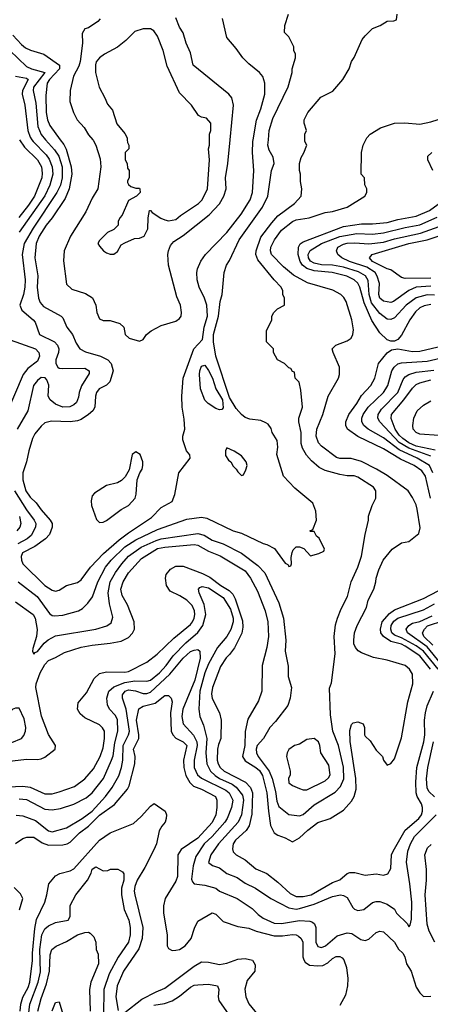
# Model space of a CAD drawing. Header units: inches. Extents: x 1793402 to 1900366, y 320852 to 470679.
# Tile 361 of 604: x 1847093 to 1849347, y 425248 to 430659. Entities that reach past the tile are written whole.
import ezdxf

# ---------------------------------------------------------------- set-up
doc = ezdxf.new("R2010")
doc.units = ezdxf.units.IN
doc.header["$MEASUREMENT"] = 0
doc.layers.add('B8442', color=7, linetype='Continuous')
doc.layers.add('B8443', color=7, linetype='Continuous')

msp = doc.modelspace()

# ---------------------------------------------------------------- linework, layer by layer
at = {"layer": 'B8442', "color": 4}
for points, elevation in [([(1846990, 426579.3), (1847130, 426595.5), (1847190, 426594), (1847210, 426597.3), (1847230, 426607.3), (1847288, 426650), (1847288.7, 426670), (1847251.5, 426731.5), (1847212.7, 426832.7), (1847182, 426990), (1847183.7, 427010), (1847204.5, 427070), (1847230, 427116), (1847250, 427138.8), (1847290, 427154), (1847338, 427182), (1847429.7, 427210.3), (1847490, 427222.4), (1847590, 427232.7), (1847650, 427243.8), (1847690, 427264), (1847711.7, 427288.3), (1847722.7, 427310), (1847720.9, 427350), (1847683.9, 427443.9), (1847654.9, 427494.9), (1847647.8, 427530), (1847661.6, 427570), (1847690, 427619.1), (1847762.2, 427697.8), (1847850, 427752.7), (1847890, 427761.5), (1848050, 427774.6), (1848071.3, 427771.3), (1848130, 427739.5), (1848193.7, 427713.7), (1848330.5, 427630), (1848360.5, 427590), (1848398.7, 427518.7), (1848441.3, 427410), (1848454.9, 427350), (1848459.3, 427270), (1848450.6, 427210), (1848424.9, 427110), (1848422.8, 426970), (1848404.5, 426915.5), (1848345.1, 426814.9), (1848331.5, 426748.5), (1848328.8, 426670), (1848316.4, 426610), (1848330, 426586), (1848390, 426550.3), (1848410, 426533.1), (1848426, 426506), (1848450.2, 426410), (1848458, 426310), (1848470.3, 426230.3), (1848490, 426190.8), (1848510, 426177.3), (1848550, 426162.8), (1848590, 426141), (1848630, 426164), (1848674.9, 426205.1), (1848730, 426246.8), (1848798, 426270), (1848870, 426316), (1848914.5, 426365.5), (1848930, 426391.3), (1848940.5, 426430), (1848938.3, 426490), (1848907.6, 426692.4), (1848906.3, 426753.7), (1848914.6, 426785.4), (1848924.7, 426795.3), (1848950, 426801), (1848978, 426790), (1848986, 426770), (1848986, 426730), (1848990, 426722), (1849016.8, 426696.8), (1849050, 426644.7), (1849084.7, 426610), (1849091.3, 426590), (1849110, 426562), (1849130, 426571.3), (1849150, 426598), (1849190, 426712), (1849223.6, 426910), (1849251.5, 427010), (1849250, 427062), (1849233.6, 427090), (1849209, 427110), (1849110, 427139.6), (1849035.1, 427155.1), (1848970, 427179.3), (1848951.6, 427191.6), (1848936, 427210), (1848927, 427230), (1848927, 427250), (1848931.8, 427290), (1848945.1, 427330), (1848997, 427430), (1849006.6, 427470), (1849037.2, 427530), (1849049.2, 427570), (1849049.5, 427590.5), (1849064.1, 427635.9), (1849089, 427690), (1849138, 427750), (1849190, 427784.7), (1849230, 427792), (1849284, 427836), (1849292.5, 427867.5), (1849276.2, 427970), (1849270, 427994), (1849250, 428034), (1849226, 428070), (1849110, 428155.1), (1849052.7, 428190), (1848970, 428231.3), (1848912.5, 428247.5), (1848850, 428247.8), (1848833, 428253), (1848750, 428316.2), (1848733.9, 428333.9), (1848720.5, 428370), (1848724.2, 428410), (1848756.9, 428490), (1848786.6, 428590), (1848843.7, 428690), (1848849.5, 428710), (1848849.3, 428750), (1848813.2, 428830), (1848808.7, 428850), (1848828, 428870), (1848890, 428894), (1848912.7, 428910), (1848922.7, 428930), (1848924.8, 428955.2), (1848916.3, 429010), (1848884.7, 429110), (1848872.9, 429132.9), (1848857, 429150), (1848813, 429173), (1848673.4, 429213.4), (1848595.5, 429255.5), (1848541.8, 429301.8), (1848476.2, 429370), (1848469.6, 429390), (1848471.8, 429410), (1848491.8, 429450), (1848530, 429503), (1848590, 429550.3), (1848610, 429560.3), (1848682, 429570), (1848770, 429600.4), (1848810, 429605.3), (1848890, 429628.7), (1848988, 429690), (1848998, 429710), (1848998, 429730), (1848987.3, 429752.7), (1848986, 429790), (1848968, 429810), (1848968.7, 429930), (1848978, 429970), (1848993, 430000)], 344), ([(1847070, 427460.5), (1847166.8, 427390), (1847178, 427370), (1847188.2, 427308.2), (1847184.4, 427270), (1847164, 427204), (1847162.8, 427190), (1847170, 427172), (1847178, 427182), (1847190, 427186.8), (1847226.2, 427233.8), (1847248.2, 427251.8), (1847290, 427273), (1847510, 427310.5), (1847571.7, 427328.3), (1847594.8, 427345.2), (1847604.7, 427375.3), (1847585.1, 427450), (1847578, 427510), (1847589.7, 427570), (1847618.4, 427621.6), (1847653.6, 427670), (1847690, 427710.4), (1847759.8, 427760.2), (1847841.8, 427798.2), (1847870, 427806.7), (1848070, 427835.3), (1848106, 427826), (1848150, 427799.3), (1848210, 427778.4), (1848310, 427728.2), (1848399.6, 427659.6), (1848439.5, 427619.5), (1848515.3, 427455.3), (1848540.5, 427370), (1848554.8, 427250), (1848550.8, 427190), (1848566.4, 427106.4), (1848566.8, 427050), (1848586, 426990), (1848578, 426930), (1848564.7, 426890), (1848497.5, 426802.5), (1848466.8, 426770), (1848431, 426710), (1848396, 426670), (1848390.7, 426650), (1848393, 426630), (1848401.6, 426610), (1848462, 426530), (1848479.3, 426490), (1848498, 426418), (1848504.4, 426364.4), (1848515.9, 426335.9), (1848570, 426291), (1848630, 426284.9), (1848650, 426290.7), (1848710, 426344), (1848825.1, 426414.9), (1848853.9, 426446.1), (1848872.8, 426487.2), (1848871, 426551), (1848842.9, 426670), (1848812.3, 426750), (1848800.1, 426840.1), (1848793.6, 426986.4), (1848804, 427016), (1848824.7, 427175.3), (1848819.5, 427270), (1848827, 427333), (1848837.2, 427370), (1848857.5, 427422.5), (1848893.2, 427490), (1848913.2, 427570), (1848950, 427651.3), (1848970, 427712), (1848989.3, 427830.7), (1849008.7, 427910), (1849008.9, 427931.1), (1849028, 427990), (1849048, 428030), (1849048, 428070), (1849035.3, 428090), (1848950, 428146), (1848930, 428152.7), (1848890, 428152.7), (1848850, 428160.9), (1848770, 428182.7), (1848738, 428198), (1848694.8, 428234.8), (1848667, 428267), (1848645.1, 428305.1), (1848638, 428330), (1848638.4, 428390), (1848626, 428450), (1848626, 428470), (1848645.2, 428530), (1848636.4, 428623.6), (1848627.3, 428667.3), (1848606, 428690), (1848602, 428722), (1848590, 428726), (1848582, 428742), (1848570, 428746), (1848546, 428770), (1848508, 428790), (1848486, 428830), (1848486, 428850), (1848448, 428890), (1848448.7, 428950), (1848478, 429010), (1848478, 429030), (1848488.9, 429051.1), (1848508.9, 429071.1), (1848546, 429090), (1848546, 429130), (1848538, 429150), (1848538, 429170), (1848528, 429190), (1848489.3, 429229.3), (1848399.6, 429339.6), (1848389.5, 429370), (1848391.8, 429390), (1848416.1, 429463.9), (1848477.1, 429542.9), (1848510, 429580.7), (1848602, 429650), (1848638, 429690), (1848642, 429730), (1848635.3, 429770), (1848635.3, 429810), (1848628.9, 429831.1), (1848628.7, 429870), (1848638, 429902), (1848652.9, 429927.1), (1848668.7, 429970), (1848658, 429990), (1848658, 430000)], 348), ([(1847234.5, 430000), (1847283.7, 429943.7), (1847307.2, 429910), (1847324.9, 429850), (1847326.3, 429790), (1847316, 429750), (1847296.5, 429710), (1847165.7, 429514.3), (1847117.6, 429430), (1847105.3, 429370), (1847122.4, 429230), (1847121.3, 429190), (1847114, 429150), (1847094, 429090), (1847103.8, 429063.8), (1847166.8, 429010), (1847176.7, 428996.7), (1847201, 428930), (1847282.8, 428890), (1847300.5, 428870), (1847308, 428850), (1847305.5, 428830), (1847290.7, 428790), (1847290.7, 428770.7), (1847301, 428750), (1847310, 428744), (1847330, 428742), (1847450, 428744), (1847474.8, 428730), (1847474.4, 428714.4), (1847432.2, 428647.8), (1847419.3, 428610), (1847415.8, 428584.2), (1847403.8, 428556.2), (1847390, 428542.7), (1847368.1, 428531.9), (1847328.7, 428530), (1847290, 428547.3), (1847259.3, 428570), (1847249.4, 428590), (1847251.6, 428651.6), (1847240.9, 428680.9), (1847231.9, 428691.9), (1847210, 428692.7), (1847190, 428677.2), (1847168.2, 428650), (1847136.3, 428510), (1847079.3, 428410)], 352), ([(1847084, 427570), (1847188.8, 427488.8), (1847256.8, 427396.8), (1847270, 427386), (1847283.5, 427383.5), (1847330, 427387.3), (1847415.3, 427410), (1847436.6, 427423.4), (1847467.2, 427452.8), (1847491.4, 427488.6), (1847521.6, 427570), (1847564.2, 427650), (1847595.6, 427690), (1847670, 427762.6), (1847730, 427801.7), (1847850, 427857), (1848010, 427914), (1848090, 427924.9), (1848119.3, 427919.3), (1848264.7, 427850), (1848310, 427837.3), (1848430, 427781), (1848450, 427776), (1848492.5, 427752.5), (1848550, 427672), (1848564.7, 427664.7), (1848570, 427654), (1848582, 427658), (1848586, 427670), (1848583.1, 427703.1), (1848589.1, 427730.9), (1848594.6, 427745.4), (1848610, 427762), (1848630, 427762), (1848652.7, 427752.7), (1848690, 427714), (1848734.6, 427725.4), (1848762, 427738), (1848766, 427750), (1848738, 427810), (1848722, 427822), (1848710, 427846), (1848690, 427846), (1848686, 427850), (1848702, 427858), (1848722, 427910), (1848718, 427958), (1848703.1, 428003.1), (1848604.1, 428084.1), (1848542, 428150), (1848505.2, 428270), (1848509.3, 428310), (1848506, 428346), (1848479, 428390), (1848473.2, 428413.2), (1848456.5, 428436.5), (1848444.7, 428444.7), (1848416, 428456), (1848356, 428464), (1848330, 428473.2), (1848310, 428489.2), (1848282, 428522), (1848244.1, 428584.1), (1848169.8, 428809.8), (1848157.7, 428890), (1848156.3, 428930), (1848184.2, 429030), (1848193.2, 429110), (1848204, 429150), (1848215.3, 429270), (1848228.7, 429310), (1848244.7, 429335.3), (1848298, 429450), (1848426.6, 429630), (1848454.5, 429690), (1848475.1, 429830), (1848489.4, 429870), (1848484.8, 429904.8), (1848462.5, 429942.5), (1848455.1, 429970), (1848458, 430000)], 352), ([(1847091.3, 430000), (1847118.2, 429958.2), (1847190.4, 429890), (1847212, 429850), (1847216.7, 429816.7), (1847214.9, 429790), (1847174, 429690), (1847140.4, 429639.6), (1847087.1, 429572.9)], 344), ([(1847159.8, 430000), (1847166.7, 429990), (1847237.4, 429917.4), (1847253.8, 429893.8), (1847271.5, 429850), (1847274.3, 429810), (1847257.4, 429750), (1847230, 429692), (1847090, 429491.8)], 348), ([(1847315.5, 430000), (1847334.5, 429974.5), (1847348.1, 429948.1), (1847375.2, 429850), (1847379.6, 429810), (1847363.6, 429730), (1847342.6, 429677.4), (1847270.2, 429569.8), (1847237.6, 429530), (1847200.3, 429470), (1847182.6, 429430), (1847176.5, 429350), (1847191.9, 429251.9), (1847188.7, 429190), (1847194.9, 429130), (1847205.5, 429105.5), (1847223.9, 429083.9), (1847321, 429030), (1847330, 429021), (1847350.6, 428970), (1847383, 428930), (1847401.7, 428881.7), (1847422.8, 428850), (1847454, 428834), (1847536, 428810), (1847577.3, 428790), (1847595.5, 428770), (1847606, 428730), (1847587.3, 428670), (1847568.5, 428651.5), (1847528.7, 428631.3), (1847513.4, 428610), (1847508, 428590), (1847504.9, 428530), (1847494, 428510), (1847470.7, 428490), (1847430, 428462), (1847410, 428455.1), (1847370, 428449.2), (1847267.3, 428452.7), (1847230, 428444), (1847210, 428425.2), (1847176.1, 428383.9), (1847162, 428358), (1847142, 428290), (1847130.3, 428229.7), (1847110.4, 428170), (1847110.4, 428130), (1847127, 428070), (1847150, 428034.9), (1847183.8, 428003.8), (1847210, 427965.5), (1847259.1, 427910), (1847270.5, 427890), (1847270.5, 427870), (1847255.5, 427830), (1847234.3, 427805.7), (1847175.6, 427764.4), (1847108.2, 427730), (1847100.4, 427710), (1847103.1, 427690), (1847110.5, 427670), (1847230, 427550.5), (1847270, 427524.9), (1847290, 427519.1), (1847310, 427524.9), (1847350, 427550.5), (1847410, 427566), (1847430, 427581), (1847482, 427650), (1847553.3, 427726.7), (1847638.6, 427801.4), (1847690, 427840.3), (1847816.9, 427923.1), (1847870, 427978.8), (1847930, 428012), (1847945.2, 428050), (1847966, 428170), (1848028, 428250), (1848027.3, 428267.3), (1848008, 428290), (1847989.2, 428350), (1847989.2, 428370), (1847999, 428410), (1847996, 428464), (1847985.1, 428530), (1847982.9, 428590), (1847989.6, 428690), (1848048, 428850), (1848097.2, 428902.8), (1848106, 428970), (1848123.5, 429030), (1848119.7, 429090), (1848107.8, 429130), (1848078.7, 429190), (1848067.8, 429230), (1848065.6, 429270), (1848069.6, 429290), (1848086.7, 429333.3), (1848112.3, 429370), (1848229.7, 429490.3), (1848309.6, 429590), (1848357.6, 429670), (1848371.6, 429710), (1848378.4, 429830), (1848371.5, 429930), (1848373.3, 429990), (1848375, 430000)], 356), ([(1847493.8, 430000), (1847496.7, 429996.7), (1847510.5, 429970.5), (1847535.2, 429895.2), (1847538, 429850), (1847520.7, 429730), (1847490, 429679), (1847456.2, 429603.8), (1847370.6, 429470), (1847336.3, 429390), (1847333.7, 429333.7), (1847350, 429206), (1847378.8, 429178.8), (1847454.7, 429154.7), (1847491.8, 429131.8), (1847510.3, 429090.3), (1847515.5, 429050), (1847530, 429016), (1847550, 429007.3), (1847590, 429006.8), (1847642, 428990), (1847664.7, 428970), (1847672, 428930), (1847694, 428910), (1847750, 428892), (1847770, 428902), (1847788, 428930), (1847815.3, 428950), (1847870, 428978), (1847950, 429002), (1847970, 429017.3), (1847978.4, 429030), (1847981.3, 429050), (1847976, 429090), (1847956.1, 429136.1), (1847909.5, 429310), (1847905.2, 429370), (1847909.2, 429390), (1847920.7, 429419.3), (1847939.5, 429440.5), (1847990, 429473), (1848132.1, 429587.9), (1848190, 429648), (1848213.3, 429690), (1848225.6, 429730), (1848223, 429790), (1848236.3, 429870), (1848248.8, 430000)], 364), ([(1847683, 430000), (1847684.7, 429984.7), (1847691.3, 429970), (1847691.3, 429950), (1847672, 429930), (1847672, 429890), (1847682, 429870), (1847683.6, 429843.6), (1847694, 429830), (1847694, 429790), (1847685.4, 429774.6), (1847685.4, 429765.4), (1847690, 429754), (1847703.6, 429743.6), (1847730, 429734), (1847750, 429734), (1847752.7, 429727.3), (1847754, 429710), (1847734, 429690), (1847690, 429666), (1847655.3, 429584.7), (1847642, 429570), (1847634, 429550), (1847634, 429530), (1847610, 429506), (1847574, 429490), (1847530, 429446), (1847522, 429430), (1847530, 429414), (1847552, 429390), (1847570, 429378), (1847590, 429371.3), (1847610, 429371.3), (1847630, 429384.7), (1847650, 429422), (1847670, 429434), (1847723.1, 429456.9), (1847750, 429458), (1847775.3, 429470), (1847795.3, 429510), (1847797.2, 429570), (1847806, 429610), (1847810, 429611.3), (1847819.6, 429599.6), (1847867.9, 429567.9), (1847890, 429558.8), (1847910, 429554.8), (1847950, 429561), (1847976, 429584), (1848074, 429650), (1848094, 429670), (1848124, 429730), (1848135.3, 429890), (1848129, 429950), (1848134, 429970), (1848134.7, 430000)], 368), ([(1849360.5, 429830), (1849333.2, 429890), (1849334, 429910), (1849355.3, 429930)], 336), ([(1849350, 429094.3), (1849313, 429087), (1849290, 429076.9), (1849265.9, 429054.1), (1849234.4, 429010), (1849190, 428925.2), (1849170, 428901.2), (1849150, 428892.7), (1849130, 428892.7), (1849110, 428899.3), (1849070, 428938), (1849027.2, 429007.2), (1848984.1, 429104.1), (1848961, 429190), (1848950, 429211.6), (1848929.8, 429229.8), (1848889.2, 429250), (1848808.7, 429270), (1848710, 429278.5), (1848670, 429292.8), (1848646.4, 429310), (1848633.1, 429330), (1848621.8, 429370), (1848623.5, 429410), (1848632.9, 429427.1), (1848650, 429439.6), (1848870, 429522.7), (1848970, 429538.3), (1849030, 429537.4), (1849110, 429544.9), (1849170, 429560.9), (1849270, 429578.9), (1849343.7, 429610), (1849390, 429646.4)], 336), ([(1849370, 429146.2), (1849330, 429147.3), (1849270, 429131.2), (1849214.9, 429090), (1849150, 429020.9), (1849130, 429012.3), (1849110, 429014.5), (1849070, 429044.5), (1849023.7, 429103.7), (1849010.8, 429150), (1849006.4, 429226.4), (1848991.6, 429251.6), (1848953.1, 429273.1), (1848870, 429298.8), (1848810, 429310.9), (1848750, 429312.6), (1848710, 429321.3), (1848690, 429332.7), (1848678.4, 429350), (1848676.2, 429370), (1848688.6, 429391.4), (1848749.5, 429430), (1848850, 429467.3), (1848944.6, 429484.6), (1849030, 429480.3), (1849090, 429487.7), (1849210, 429517.7), (1849290, 429531.5), (1849385.2, 429574.8)], 332), ([(1849350, 429194.2), (1849270, 429189.7), (1849229.2, 429170.8), (1849144.7, 429110), (1849130, 429105.1), (1849090, 429112.7), (1849069.6, 429130), (1849065.1, 429150), (1849067.8, 429210), (1849055.8, 429250), (1849044.7, 429270), (1848999, 429299), (1848903.7, 429330), (1848860.9, 429350), (1848839.3, 429370), (1848832.7, 429390), (1848839.3, 429410), (1848870, 429426.4), (1848890, 429431.5), (1848933.9, 429433.9), (1849010, 429427.6), (1849090, 429437.7), (1849150, 429455.2), (1849294.2, 429485.8), (1849396.4, 429523.6)], 328), ([(1849350, 429238.2), (1849210, 429237.6), (1849190, 429242), (1849130, 429285.2), (1849110, 429289.5), (1849029.5, 429330), (1849012.7, 429350), (1849028.7, 429370), (1849230, 429429.1), (1849329.8, 429450.2), (1849390, 429470.2)], 324), ([(1847039.9, 428899.9), (1847178.8, 428850), (1847198, 428830), (1847201.6, 428810), (1847190, 428782.7), (1847137.2, 428742.8), (1847112.4, 428710), (1847021.8, 428498.2)], 348), ([(1849349.2, 428029.2), (1849321.5, 428150), (1849300.5, 428180.5), (1849259.5, 428210), (1849183.5, 428243.5), (1849090, 428300.5), (1848949.8, 428369.8), (1848892.3, 428410), (1848882.9, 428430), (1848884.2, 428450), (1848899.7, 428490), (1848944.2, 428550), (1848970, 428594), (1849020.9, 428650), (1849042, 428690), (1849062.4, 428770), (1849110, 428828), (1849135.1, 428844.9), (1849169, 428851), (1849250, 428835.3), (1849290, 428837), (1849390, 428862.4)], 336), ([(1849362, 428170), (1849342.4, 428210), (1849276.2, 428250), (1849176.5, 428296.5), (1849090, 428361.3), (1849006.6, 428410), (1848982, 428430), (1848971.8, 428450), (1848971.8, 428470), (1848979.6, 428490), (1849005.6, 428530), (1849089.6, 428610), (1849103.6, 428630), (1849115.1, 428650), (1849136.2, 428730), (1849149.7, 428750.3), (1849170, 428768), (1849190, 428774), (1849330, 428782.3), (1849450, 428810.3)], 332), ([(1849350, 428260.4), (1849230, 428304.2), (1849176.8, 428336.8), (1849069.6, 428450), (1849059.6, 428470), (1849061.6, 428490), (1849080.1, 428519.9), (1849169.6, 428610), (1849198.6, 428681.4), (1849210, 428696.3), (1849230, 428710.4), (1849270, 428722.6), (1849366.1, 428733.9)], 328), ([(1849374.4, 428294.4), (1849270, 428316.3), (1849230, 428334.5), (1849197.1, 428357.1), (1849177, 428377), (1849154.6, 428410), (1849131.8, 428468.2), (1849133.6, 428490), (1849202.6, 428570), (1849250, 428634.9), (1849270, 428654), (1849290, 428663.7), (1849350, 428680.2)], 324), ([(1849393.5, 428373.5), (1849290, 428382), (1849269.6, 428390), (1849254, 428410), (1849251.8, 428430), (1849256.9, 428470), (1849275.6, 428510), (1849310, 428540.3), (1849350, 428564.6)], 316), ([(1847063.1, 428070), (1847130, 427965.5), (1847172.7, 427910), (1847180.4, 427890), (1847179.5, 427870), (1847155.5, 427824.5), (1847133.3, 427806.7), (1847081.7, 427778.3)], 352), ([(1847091.7, 427930), (1847099.5, 427890), (1847093, 427870), (1847076.3, 427850)], 348), ([(1847030, 426444.2), (1847110, 426447.2), (1847150, 426441.1), (1847230, 426404.4), (1847270, 426406), (1847310, 426415.8), (1847393.9, 426446.1), (1847450, 426487.7), (1847497.7, 426542.3), (1847533.6, 426610), (1847550, 426658), (1847558.7, 426710), (1847557.6, 426750), (1847547.9, 426767.9), (1847530, 426783.7), (1847450, 426823.7), (1847424.4, 426844.4), (1847409.4, 426870), (1847414.2, 426905.8), (1847460.1, 426959.9), (1847501, 427039), (1847530, 427067.3), (1847570, 427075.5), (1847670, 427073), (1847690, 427078), (1847790, 427128), (1847848.2, 427171.8), (1847939.3, 427260.7), (1848030, 427336.3), (1848040.7, 427350), (1848051.3, 427370), (1848054.7, 427390), (1848053.3, 427410), (1848039.5, 427439.5), (1848010, 427469.5), (1847972.7, 427492.7), (1847918, 427518), (1847899.5, 427550), (1847894, 427590), (1847896.2, 427610), (1847920.1, 427639.9), (1847950, 427656.5), (1847990, 427656.5), (1848096.7, 427616.7), (1848135.9, 427595.9), (1848196.4, 427550), (1848242.2, 427522.2), (1848262.2, 427502.2), (1848276.7, 427476.7), (1848316.7, 427356.7), (1848318.3, 427321.7), (1848312.8, 427287.2), (1848271.9, 427208.1), (1848244.9, 427170), (1848226.7, 427153.3), (1848195.2, 427104.8), (1848150.4, 426990), (1848145.7, 426954.3), (1848149, 426929), (1848190.4, 426850), (1848199.3, 426810), (1848197.1, 426710), (1848183.6, 426676.4), (1848179.5, 426650), (1848177.4, 426590), (1848182.6, 426570), (1848194, 426550), (1848215.5, 426530), (1848332.7, 426470), (1848360.2, 426440.2), (1848371.4, 426410), (1848366.6, 426293.4), (1848353.4, 426230), (1848335.6, 426204.4), (1848278, 426150), (1848265.5, 426130), (1848262, 426102), (1848265.5, 426085.5), (1848281, 426070), (1848330, 426042), (1848390, 425993.4), (1848450, 425967.7), (1848510, 425920.5), (1848578, 425858), (1848610, 425840.3), (1848650, 425840.3), (1848692.7, 425850), (1848810, 425917.1), (1848850, 425933.4), (1848890, 425967.3), (1848906.3, 425973.7), (1848932.4, 425972.4), (1848990, 425958.8), (1849050, 425966), (1849090, 425958), (1849114.6, 425965.4), (1849130, 425994), (1849135.1, 426070), (1849143.7, 426090), (1849210, 426205.5), (1849284.5, 426270), (1849298.4, 426290), (1849305.1, 426310), (1849305.1, 426330), (1849298.4, 426350), (1849275.6, 426390), (1849269.7, 426410), (1849268.3, 426470), (1849274, 426550), (1849312.6, 426690), (1849317.3, 426730), (1849315.1, 426810), (1849320.3, 426850), (1849330.8, 426889.2), (1849364.7, 426970)], 336), ([(1847090, 426377.6), (1847130, 426374.4), (1847230, 426321.6), (1847270, 426318), (1847315.9, 426324.1), (1847390, 426348.2), (1847456.6, 426383.4), (1847490, 426410.6), (1847553.6, 426490), (1847597.4, 426590), (1847606, 426614), (1847615.3, 426684.7), (1847631.5, 426750), (1847630, 426814), (1847617.4, 426837.4), (1847585.2, 426870), (1847574.5, 426894.5), (1847571.8, 426930), (1847582.9, 426970), (1847610, 426994), (1847670, 427016.9), (1847725.5, 427025.5), (1847790, 427023.7), (1847810, 427030.4), (1847859.6, 427070), (1847896.3, 427110), (1847935.8, 427164.2), (1848004.2, 427235.8), (1848070, 427292.4), (1848097.4, 427330), (1848114.7, 427390), (1848105.6, 427445.6), (1848079, 427510), (1848075.3, 427530), (1848081.2, 427538.8), (1848094.6, 427545.4), (1848130, 427537.1), (1848210, 427484), (1848250, 427419.1), (1848265.7, 427370), (1848265.7, 427350), (1848252.3, 427307.7), (1848230.2, 427269.8), (1848178.9, 427210), (1848130, 427119.3), (1848110, 427069.2), (1848082, 426970), (1848076.4, 426870), (1848082.4, 426830), (1848101.7, 426781.7), (1848120.3, 426710), (1848115.3, 426630), (1848119.5, 426570), (1848139.5, 426530), (1848165.2, 426505.2), (1848190, 426489.1), (1848258.8, 426458.8), (1848281.4, 426441.4), (1848316.9, 426396.9), (1848322.3, 426370), (1848310.3, 426290), (1848292.2, 426250), (1848183.8, 426130), (1848143, 426070), (1848128.5, 426028.5), (1848150.5, 426010.5), (1848190, 425998), (1848230, 425968.2), (1848286.2, 425946.2), (1848330, 425914), (1848386.9, 425886.9), (1848471, 425830), (1848570, 425778), (1848610, 425772.2), (1848630, 425775.8), (1848710, 425799.5), (1848810, 425841.6), (1848854, 425850), (1848870, 425847.3), (1848890, 425834.8), (1848921.1, 425781.1), (1848930.6, 425770.6), (1848950, 425764), (1848982, 425770), (1849030, 425807.3), (1849050, 425814), (1849070, 425814), (1849110, 425798.8), (1849150, 425771.3), (1849161, 425750), (1849222, 425690), (1849230, 425674), (1849236.4, 425683.6), (1849244, 425716), (1849245.6, 425810), (1849235.6, 425910), (1849216.2, 426030), (1849224.2, 426090), (1849238.4, 426130), (1849260.7, 426170), (1849379.5, 426290)], 332), ([(1849348.4, 427090), (1849290, 427162.7), (1849210, 427216.8), (1849190, 427227), (1849130, 427242), (1849089.6, 427270), (1849076.3, 427290), (1849074, 427310), (1849082.6, 427350), (1849123.2, 427396.8), (1849150, 427416.5), (1849310, 427478.7), (1849390, 427521.3)], 336), ([(1849389.8, 427090), (1849310, 427189.8), (1849270, 427219.3), (1849190, 427262), (1849150, 427276.4), (1849135.4, 427290), (1849129.8, 427310), (1849132.6, 427330), (1849146.5, 427353.5), (1849170, 427370.3), (1849310, 427416.5), (1849370, 427448.8)], 332), ([(1849403.7, 427123.7), (1849330, 427212.5), (1849221.6, 427290), (1849214, 427310), (1849229.5, 427330), (1849250, 427342.6), (1849290, 427352.9), (1849356.9, 427383.1)], 328), ([(1849361.6, 427221.6), (1849312.8, 427270), (1849304.2, 427290), (1849314.7, 427310), (1849332, 427328), (1849421.7, 427358.3)], 324), ([(1847072.5, 426287.5), (1847110, 426284.9), (1847179.2, 426259.2), (1847250, 426202), (1847270, 426196.3), (1847350, 426219.1), (1847436, 426270), (1847490, 426310.4), (1847562.9, 426390), (1847600.7, 426439.3), (1847636.2, 426503.8), (1847651.3, 426550), (1847659.7, 426590), (1847661, 426670), (1847690.9, 426729.1), (1847695.1, 426750), (1847677.3, 426870), (1847656.2, 426930), (1847657.6, 426950), (1847671.1, 426968.9), (1847690, 426976.5), (1847728, 426972), (1847770, 426956.5), (1847790, 426955.8), (1847810, 426964.4), (1847917.5, 427062.5), (1847990, 427150.4), (1848030, 427186.8), (1848050, 427194.8), (1848070, 427198), (1848082, 427190), (1848084, 427150), (1848055.2, 427030), (1847988.7, 426870), (1847983.8, 426830), (1847990.7, 426790), (1848047.7, 426727.7), (1848064.6, 426690), (1848067.7, 426670), (1848050.3, 426590), (1848050.3, 426550), (1848068.5, 426510), (1848090, 426490.4), (1848224.9, 426424.9), (1848242.4, 426410), (1848262.4, 426370), (1848255.3, 426330), (1848232.2, 426270), (1848219.5, 426250), (1848150.2, 426169.8), (1848105.7, 426130), (1848059.2, 426060.8), (1848044.4, 426010), (1848036.9, 425936.9), (1848042, 425922), (1848051.3, 425911.3), (1848110, 425902.8), (1848170, 425886), (1848190.6, 425870.6), (1848286, 425830), (1848370, 425774.8), (1848402.3, 425742.3), (1848430, 425722), (1848490, 425694.9), (1848530, 425692.4), (1848630, 425708.4), (1848686, 425706), (1848699.8, 425699.8), (1848710.9, 425690.9), (1848718, 425670), (1848719.3, 425590), (1848730, 425566.8), (1848742, 425562), (1848750, 425560.5), (1848772.3, 425570), (1848836.1, 425623.9), (1848890, 425640.7), (1848916.8, 425636.8), (1848965.2, 425605.2), (1848990, 425598.8), (1849010, 425606.8), (1849050, 425644), (1849070, 425650.7), (1849090, 425646.8), (1849150, 425590.8), (1849172, 425552), (1849196.3, 425530), (1849207.7, 425510), (1849217.3, 425470), (1849242.8, 425430), (1849270, 425342), (1849290, 425312), (1849310, 425292), (1849350, 425294)], 328), ([(1847070, 426131.3), (1847110, 426158.8), (1847132.1, 426167.9), (1847170, 426167.7), (1847215.6, 426135.6), (1847250, 426123.7), (1847330, 426125.3), (1847353.2, 426130), (1847370, 426139.3), (1847421.6, 426190), (1847470, 426227), (1847530, 426287.6), (1847612.9, 426347.1), (1847684.2, 426430), (1847693.3, 426450), (1847724.7, 426570), (1847726, 426610), (1847716.9, 426650), (1847746.6, 426710), (1847747.3, 426730), (1847734.5, 426810), (1847747.3, 426872.7), (1847770, 426886.8), (1847836.9, 426903.1), (1847890, 426944.7), (1847910, 426944.7), (1847924.7, 426930), (1847930.7, 426910.7), (1847920.4, 426850), (1847924.9, 426750), (1847933.4, 426730), (1847950, 426710.4), (1847990.7, 426690), (1848010.3, 426670), (1847991.7, 426590), (1847994.6, 426550), (1848005.1, 426505.1), (1848026.7, 426466.7), (1848047.8, 426447.8), (1848090, 426431.7), (1848167.3, 426390), (1848174.9, 426370), (1848175.5, 426330), (1848170.3, 426290), (1848150, 426247.3), (1848070, 426161.6), (1847979.9, 426100.1), (1847961.6, 426070), (1847959.5, 425950), (1847950, 425925.2), (1847890.7, 425830), (1847881.6, 425790), (1847882.4, 425750), (1847902.4, 425630), (1847903, 425570), (1847910, 425556), (1847930, 425544.9), (1847950, 425545.5), (1847970, 425550.5), (1848000.9, 425570), (1848034, 425610), (1848052.3, 425667.7), (1848070, 425704.7), (1848150, 425751.3), (1848170, 425744.7), (1848210, 425702.8), (1848290, 425676.3), (1848350, 425666), (1848391.3, 425650), (1848490, 425624.9), (1848535.1, 425624.9), (1848590, 425632.2), (1848610, 425630.4), (1848623.7, 425623.7), (1848638, 425610), (1848648.2, 425590), (1848648.2, 425510), (1848652.7, 425492.7), (1848659.8, 425479.8), (1848684.1, 425464.1), (1848730, 425459.3), (1848757.6, 425462.4), (1848783.9, 425476.1), (1848810, 425500.7), (1848830, 425510.7), (1848850, 425510.8), (1848864, 425504), (1848873.2, 425493.2), (1848886.8, 425450), (1848894, 425390), (1848893, 425350), (1848881.1, 425298.9), (1848850, 425241.2)], 324), ([(1849370, 426389.4), (1849338.8, 426418.8), (1849330, 426438), (1849327, 426487), (1849333.7, 426550), (1849365.1, 426690)], 332), ([(1847095.6, 425210), (1847099.2, 425250), (1847110, 425286.8), (1847139.1, 425340.9), (1847148.4, 425370), (1847163.5, 425490), (1847162.7, 425530), (1847174.8, 425665.2), (1847184.9, 425715.1), (1847229.6, 425810), (1847242, 425850), (1847252.7, 425910), (1847290, 425954.8), (1847312.1, 425967.9), (1847370, 425981.6), (1847390, 425993), (1847530, 426150.4), (1847590, 426190.4), (1847718, 426242), (1847760.1, 426279.9), (1847810, 426338), (1847831.3, 426351.3), (1847890.6, 426310.6), (1847898.8, 426290), (1847897.3, 426270), (1847890.6, 426250), (1847872.3, 426227.7), (1847858.7, 426201.3), (1847843.1, 426130), (1847830, 426097.2), (1847780.6, 425999.4), (1847737.1, 425930), (1847724.9, 425895.1), (1847722, 425870), (1847725.3, 425850), (1847768.5, 425670), (1847765.7, 425610), (1847746.7, 425553.3), (1847662.4, 425430), (1847627, 425350), (1847621.3, 425290), (1847633.7, 425213.7)], 316), ([(1849371.8, 425590), (1849342, 425650), (1849329.7, 425689.7), (1849319.6, 425850), (1849327, 425930), (1849326.6, 425990), (1849318, 426070), (1849331.8, 426108.2), (1849352.9, 426127.1)], 328), ([(1847138.8, 425170), (1847148.6, 425250), (1847193.1, 425370), (1847206.7, 425426.7), (1847203.1, 425550), (1847214.7, 425630), (1847230, 425664), (1847250, 425680.5), (1847290, 425698), (1847358, 425710), (1847368.9, 425731.1), (1847370, 425792), (1847401.2, 425850), (1847465.2, 425930), (1847485.2, 425970), (1847490, 425991.3), (1847510, 426004.7), (1847550, 425982.8), (1847576, 425984), (1847591.3, 425991.3), (1847631.6, 425991.6), (1847656.9, 425976.9), (1847664.7, 425964.7), (1847664, 425930), (1847652.4, 425887.6), (1847652.4, 425850), (1847666, 425770), (1847692.2, 425710), (1847699.5, 425670), (1847699.3, 425630), (1847690.4, 425590), (1847632.7, 425507.3), (1847584.5, 425415.5), (1847555.3, 425330), (1847552.4, 425190)], 312), ([(1847091.8, 425768.2), (1847109.8, 425830), (1847096, 425856), (1847062.3, 425890)], 324), ([(1847191.3, 425210), (1847210, 425281), (1847239.3, 425360.7), (1847255.8, 425430), (1847259.5, 425520.5), (1847269.7, 425550.3), (1847292.5, 425567.5), (1847350, 425593.4), (1847410, 425630.4), (1847450, 425642.8), (1847470, 425644.7), (1847479.8, 425639.8), (1847499.8, 425619.8), (1847511.3, 425590), (1847512, 425550), (1847523.6, 425523.6), (1847526, 425470), (1847482.8, 425370), (1847476.3, 425330), (1847479.3, 425210)], 308), ([(1847670, 425203), (1847764.1, 425275.9), (1847842.8, 425317.2), (1847890, 425336.4), (1848050, 425458.4), (1848090, 425481.6), (1848130, 425480.5), (1848190, 425467.3), (1848230, 425474.9), (1848290, 425497.1), (1848330, 425500.7), (1848370.6, 425490.6), (1848385.4, 425465.4), (1848384.7, 425430), (1848340.9, 425379.1), (1848328.1, 425331.9), (1848334, 425290), (1848350, 425251.3), (1848401, 425190)], 316), ([(1847830, 425244.2), (1847887.6, 425252.4), (1847930, 425267.7), (1847970, 425293), (1848030, 425342), (1848050, 425353.4), (1848070, 425356.3), (1848130, 425359.1), (1848178, 425350), (1848186.8, 425330), (1848182.8, 425290), (1848186.8, 425270), (1848240.7, 425190)], 312), ([(1847270, 425212), (1847290, 425258), (1847310, 425262), (1847330, 425194)], 304)]:
    msp.add_lwpolyline(points, dxfattribs=dict(at, elevation=elevation))
for points, elevation in [([(1848190, 428515.3), (1848170, 428522), (1848128, 428550), (1848110, 428568), (1848086, 428630), (1848079.3, 428710), (1848080.9, 428730), (1848090, 428756), (1848110, 428761), (1848130, 428731), (1848150.5, 428690), (1848170, 428631.3), (1848206.8, 428570), (1848210, 428526), (1848202, 428518)], 352), ([(1847730, 428284), (1847710.9, 428269.1), (1847694, 428186), (1847672.5, 428147.5), (1847652.3, 428127.7), (1847630, 428115.1), (1847570, 428099.5), (1847503.1, 428056.9), (1847490, 428042), (1847484.1, 428015.9), (1847486, 427990), (1847513.4, 427913.4), (1847530, 427896), (1847550, 427897.3), (1847570, 427907.7), (1847650, 427968), (1847689.2, 427990), (1847726, 428030), (1847732.7, 428052.7), (1847738, 428130), (1847752.7, 428170), (1847765.2, 428190), (1847769.3, 428210), (1847769.2, 428230), (1847753.2, 428270)], 364), ([(1848230, 428306), (1848222, 428290), (1848223.6, 428263.6), (1848239.6, 428239.6), (1848252, 428230), (1848265.4, 428205.4), (1848282, 428190), (1848290, 428174), (1848310, 428154), (1848322, 428158), (1848334.6, 428185.4), (1848342, 428210), (1848335.3, 428230), (1848310, 428262), (1848270, 428288)], 356), ([(1847090, 426875.3), (1847070, 426875.3), (1847051, 426869), (1847042, 426858), (1847034.8, 426830), (1847039.1, 426790), (1847018.8, 426761.2), (1847008.2, 426731.8), (1847008.2, 426710), (1847016.3, 426696.3), (1847030, 426687.3), (1847050, 426687.7), (1847102, 426710), (1847115.1, 426724.9), (1847125.2, 426750), (1847126, 426770), (1847117.5, 426817.5)], 348), ([(1848710, 426709), (1848670, 426704), (1848630, 426679), (1848602, 426670), (1848570, 426648), (1848561, 426630), (1848558, 426610), (1848577.3, 426530), (1848577.3, 426510), (1848568, 426490), (1848570, 426466), (1848590, 426451), (1848630, 426434), (1848650, 426427.3), (1848670, 426428), (1848770, 426477.3), (1848787.5, 426492.5), (1848797, 426510), (1848790, 426562), (1848746, 426630), (1848741.2, 426670), (1848733.2, 426690)], 352)]:
    msp.add_lwpolyline(points, close=True, dxfattribs=dict(at, elevation=elevation))
at = {"layer": 'B8443', "color": 4}
for points, elevation in [([(1847535.3, 430664.7), (1847522, 430650), (1847470, 430615.3), (1847451, 430609), (1847436, 430584), (1847437.3, 430530), (1847423.8, 430430), (1847416.7, 430403.3), (1847387.2, 430350), (1847370.4, 430270), (1847368.2, 430210), (1847388.4, 430150), (1847408.2, 430110), (1847446.7, 430066.7), (1847470, 430026.8), (1847493.8, 430000)], 364), ([(1848248.8, 430000), (1848267, 430190), (1848258, 430230), (1848241.2, 430250), (1848046, 430410), (1848030, 430478), (1848006, 430530), (1847990, 430588), (1847970, 430618), (1847949.3, 430670)], 364), ([(1848375, 430000), (1848393.1, 430106.9), (1848416.9, 430170), (1848438.4, 430250), (1848439.3, 430310), (1848427, 430347), (1848409.6, 430369.6), (1848350, 430417.2), (1848317.2, 430450), (1848281.5, 430501.5), (1848230, 430562), (1848206, 430666)], 356), ([(1848458, 430000), (1848462.9, 430050), (1848483.3, 430116.7), (1848566, 430290), (1848588.7, 430370), (1848588.7, 430390), (1848608, 430450), (1848608, 430470), (1848598, 430490), (1848598, 430510), (1848570, 430566), (1848546, 430590), (1848548.4, 430628.4), (1848568.7, 430690)], 352), ([(1848658, 430000), (1848658, 430030), (1848668, 430050), (1848655.3, 430090), (1848655.3, 430110), (1848674, 430150), (1848745.6, 430234.4), (1848812.5, 430267.5), (1848868, 430330), (1848902, 430390), (1848915.3, 430430), (1848930, 430452), (1848974, 430550), (1848990, 430571.3), (1849030, 430611), (1849072.9, 430627.1), (1849110, 430652), (1849147.3, 430652.7), (1849162, 430658), (1849166, 430690)], 348), ([(1848993, 430000), (1848998, 430010), (1849018, 430030), (1849074.8, 430065.2), (1849150, 430090.7), (1849206.8, 430093.2), (1849290, 430086), (1849350, 430098), (1849390, 430110.7), (1849419, 430130), (1849439, 430150), (1849474, 430210), (1849496, 430270), (1849504, 430310), (1849505.2, 430390), (1849469, 430530), (1849454, 430570), (1849455.3, 430615.3), (1849448.7, 430630), (1849448.9, 430651.1), (1849476.4, 430703.6)], 344), ([(1847054.4, 430574.4), (1847102.5, 430522.5), (1847124.8, 430504.8), (1847151.7, 430491.7), (1847224.7, 430470), (1847310.3, 430410), (1847310.2, 430390), (1847255.6, 430330), (1847243.1, 430310), (1847236.2, 430243.8), (1847238, 430150), (1847245.3, 430110), (1847257.4, 430077.4), (1847315.5, 430000)], 356), ([(1848134.7, 430000), (1848135.3, 430030), (1848142, 430050), (1848142, 430090), (1848118, 430118), (1848090, 430124), (1848073.6, 430133.6), (1848035.3, 430190), (1847970, 430258), (1847903.2, 430403.2), (1847881.2, 430490), (1847850, 430568.7), (1847830, 430599), (1847810, 430609), (1847771.1, 430608.9), (1847724.5, 430595.5), (1847674.6, 430545.4), (1847630, 430509.4), (1847558, 430470), (1847530.5, 430449.5), (1847513, 430427), (1847508.7, 430411.3), (1847509, 430369), (1847528.5, 430288.5), (1847560.7, 430230), (1847574.4, 430194.4), (1847602, 430162), (1847626.4, 430086.4), (1847670, 430034), (1847682, 430010), (1847683, 430000)], 368), ([(1847038, 430490), (1847130, 430403), (1847158, 430390), (1847230.4, 430370), (1847168.7, 430288.7), (1847167, 430270), (1847180.9, 430200.9), (1847192.7, 430072.7), (1847210, 430028), (1847234.5, 430000)], 352), ([(1847070, 430349), (1847130, 430337.6), (1847139.3, 430330), (1847107.4, 430270), (1847106.7, 430250), (1847120.3, 430190), (1847136.5, 430050), (1847150, 430014), (1847159.8, 430000)], 348)]:
    msp.add_lwpolyline(points, dxfattribs=dict(at, elevation=elevation))

doc.saveas('drawing.dxf')
